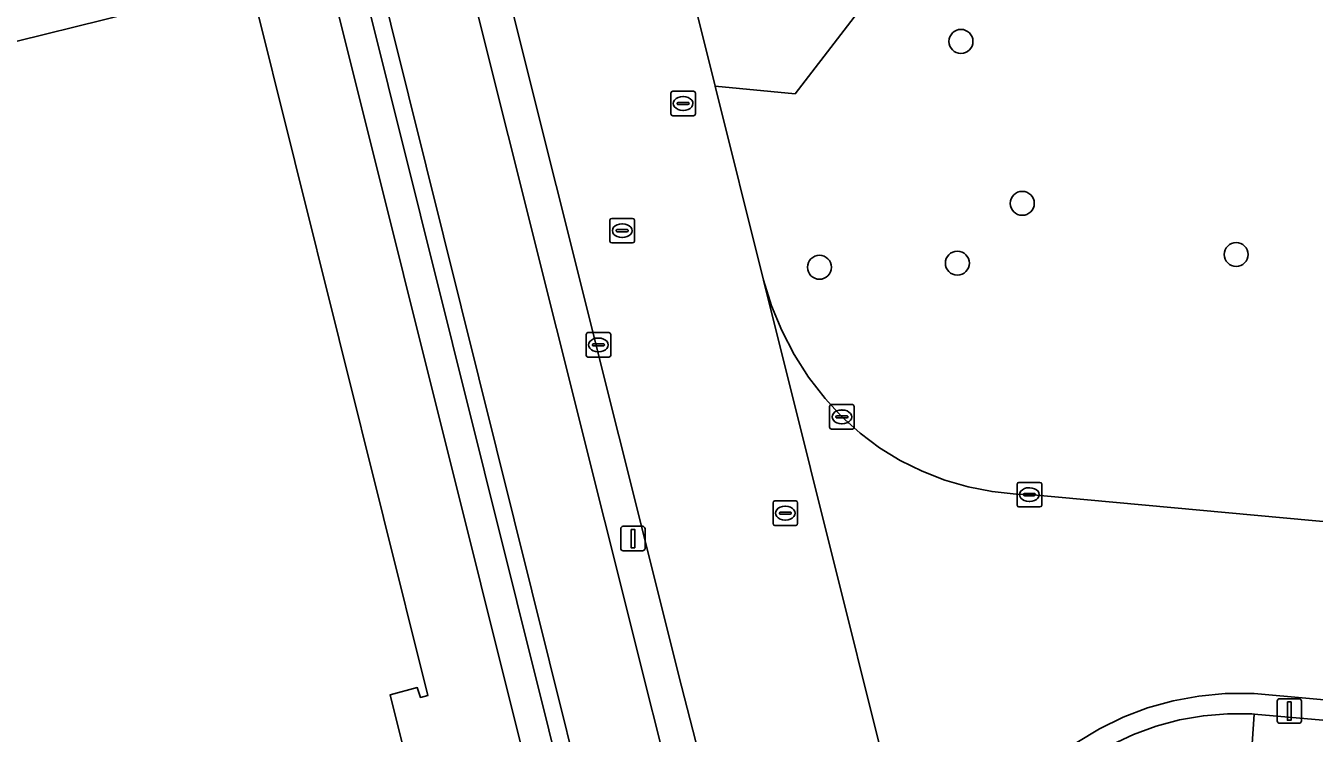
# Model space of a CAD drawing. Extents: x 161385 to 162589, y 388479 to 389756.
# Drawn here: x 162174.2 to 162226.7, y 388863.7 to 388892.6 of the extents above; entities that cross this region are included whole.
import ezdxf

# ---------------------------------------------------------------- set-up
doc = ezdxf.new("R2010")
doc.units = 0
for name, color, linetype in [('IMGEO_Berm_groen', 7, 'Continuous'), ('IMGEO_Boom', 7, 'Continuous'), ('IMGEO_Erf', 7, 'Continuous'), ('IMGEO_Fietspad_gesloten', 7, 'Continuous'), ('IMGEO_Groenvoorziening', 7, 'Continuous'), ('IMGEO_Kolk', 7, 'Continuous'), ('IMGEO_Lichtmast', 7, 'Continuous'), ('IMGEO_Pand', 7, 'Continuous'), ('IMGEO_Rijbaan_lokaal_gesloten', 7, 'Continuous'), ('IMGEO_Rioolput', 7, 'Continuous'), ('IMGEO_Voetpad_open', 7, 'Continuous')]:
    doc.layers.add(name, color=color, linetype=linetype)

msp = doc.modelspace()

# ---------------------------------------------------------------- linework, layer by layer
at = {"layer": 'IMGEO_Berm_groen'}
for points in [[(162193.265, 388896.286), (162191.915, 388895.933), (162207.606, 388833.207)], [(162211.426, 388823.482), (162207.148, 388840.97), (162202.335, 388860.2), (162200.937, 388865.633), (162193.265, 388896.286)], [(162204.161, 388831.979), (162188.36, 388895.556), (162187.678, 388895.387), (162203.383, 388832.334), (162203.503, 388831.163), (162203.372, 388829.992), (162199.262, 388811.491), (162198.971, 388810.158), (162197.816, 388810.478), (162144.44, 388825.28)], [(162239.911, 388863.928), (162224.271, 388865.333), (162224.164, 388865.343), (162223.091, 388865.337), (162222.022, 388865.234), (162220.968, 388865.037), (162219.934, 388864.746), (162218.932, 388864.365), (162217.967, 388863.895), (162217.048, 388863.34)], [(162219.357, 388863.666), (162220.283, 388864.006), (162221.236, 388864.261), (162222.208, 388864.431), (162223.191, 388864.512), (162224.178, 388864.506), (162224.28, 388864.497), (162239.833, 388863.131)]]:
    msp.add_lwpolyline(points, dxfattribs=at)
at = {"layer": 'IMGEO_Boom'}
for centre in [(162212.324, 388891.939), (162214.824, 388885.333), (162223.543, 388883.246), (162206.556, 388882.724), (162212.177, 388882.893)]:
    msp.add_circle(centre, 0.489, dxfattribs=at)
at = {"layer": 'IMGEO_Erf'}
for points in [[(162191.224, 388934.569), (162202.309, 388890.111), (162205.565, 388889.805), (162226.358, 388916.854)], [(162141.939, 388825.179), (162144.648, 388824.432), (162144.44, 388825.28), (162144.08, 388826.632), (162143.093, 388830.348), (162146.475, 388829.422), (162132.018, 388887.649), (162166.416, 388896.18), (162167.852, 388890.466), (162183.364, 388894.315)]]:
    msp.add_lwpolyline(points, dxfattribs=at)
at = {"layer": 'IMGEO_Fietspad_gesloten'}
for points in [[(162207.606, 388833.207), (162191.915, 388895.933), (162191.743, 388895.888), (162190.041, 388902.881), (162190.167, 388902.919), (162189.162, 388906.938), (162185.895, 388919.999), (162178.805, 388948.341), (162178.112, 388950.367)], [(162175.468, 388947.425), (162182.503, 388919.118), (162185.642, 388906.491), (162186.955, 388901.209), (162188.36, 388895.556), (162204.161, 388831.979)]]:
    msp.add_lwpolyline(points, dxfattribs=at)
at = {"layer": 'IMGEO_Groenvoorziening'}
for points in [[(162226.358, 388916.854), (162205.565, 388889.805), (162202.309, 388890.111), (162204.281, 388882.203), (162204.604, 388881.154), (162205.02, 388880.139), (162205.524, 388879.164), (162206.114, 388878.239), (162206.784, 388877.37), (162207.471, 388876.622), (162208.211, 388875.959), (162209.006, 388875.365), (162209.852, 388874.845), (162210.741, 388874.402), (162211.666, 388874.04), (162212.619, 388873.762), (162213.594, 388873.571), (162214.581, 388873.467), (162215.116, 388873.448), (162235.953, 388871.543), (162237.058, 388871.444), (162239.015, 388892.019), (162245.865, 388891.335), (162244.168, 388904.202)], [(162197.491, 388827.486), (162196.957, 388825.564), (162198.402, 388825.168), (162200.919, 388824.477), (162202.145, 388829.978), (162202.283, 388830.935), (162202.214, 388831.899), (162186.448, 388895.081), (162183.364, 388894.315), (162190.591, 388865.254), (162190.288, 388865.174), (162190.162, 388865.576), (162189.064, 388865.285), (162197.59, 388830.934)]]:
    msp.add_lwpolyline(points, dxfattribs=at)
at = {"layer": 'IMGEO_Kolk'}
for p, q in [((162197.046, 388879.131), (162197.046, 388879.983)), ((162197.121, 388880.057), (162197.973, 388880.057)), ((162198.047, 388879.983), (162198.047, 388879.131)), ((162197.305, 388879.551), (162197.305, 388879.563)), ((162197.743, 388879.514), (162197.345, 388879.514)), ((162197.348, 388879.6), (162197.746, 388879.6)), ((162197.534, 388879.837), (162197.559, 388879.837)), ((162197.789, 388879.563), (162197.789, 388879.551)), ((162197.973, 388879.057), (162197.121, 388879.057)), ((162197.557, 388879.277), (162197.532, 388879.277)), ((162206.971, 388876.196), (162206.971, 388877.048)), ((162207.046, 388877.122), (162207.898, 388877.122)), ((162207.459, 388876.902), (162207.484, 388876.902)), ((162207.972, 388877.048), (162207.972, 388876.196)), ((162207.23, 388876.616), (162207.23, 388876.628)), ((162207.668, 388876.579), (162207.27, 388876.579)), ((162207.273, 388876.665), (162207.671, 388876.665)), ((162207.482, 388876.342), (162207.457, 388876.342)), ((162207.714, 388876.628), (162207.714, 388876.616)), ((162207.898, 388876.122), (162207.046, 388876.122)), ((162214.615, 388873.024), (162214.615, 388873.876)), ((162214.69, 388873.95), (162215.542, 388873.95)), ((162215.103, 388873.73), (162215.128, 388873.73)), ((162215.616, 388873.876), (162215.616, 388873.024)), ((162214.874, 388873.444), (162214.874, 388873.456)), ((162215.312, 388873.407), (162214.914, 388873.407)), ((162214.917, 388873.493), (162215.315, 388873.493)), ((162215.126, 388873.17), (162215.101, 388873.17)), ((162215.358, 388873.456), (162215.358, 388873.444)), ((162215.542, 388872.95), (162214.69, 388872.95))]:
    msp.add_line(p, q, dxfattribs=at)
for points in [[(162197.046, 388879.131), (162197.046, 388879.983)], [(162197.121, 388880.057), (162197.973, 388880.057)], [(162198.047, 388879.983), (162198.047, 388879.131)], [(162197.973, 388879.057), (162197.121, 388879.057)], [(162206.971, 388876.196), (162206.971, 388877.048)], [(162207.046, 388877.122), (162207.898, 388877.122)], [(162207.972, 388877.048), (162207.972, 388876.196)], [(162207.898, 388876.122), (162207.046, 388876.122)], [(162214.615, 388873.024), (162214.615, 388873.876)], [(162214.69, 388873.95), (162215.542, 388873.95)], [(162215.616, 388873.876), (162215.616, 388873.024)], [(162215.542, 388872.95), (162214.69, 388872.95)]]:
    msp.add_lwpolyline(points, dxfattribs=at)
for centre, radius, start, end in [((162197.123, 388879.981), 0.0765, 91.552, 178.448), ((162197.123, 388879.981), 0.0765, 91.552, 178.448), ((162197.971, 388879.981), 0.0765, 1.552, 88.448), ((162197.971, 388879.981), 0.0765, 1.552, 88.448), ((162197.345, 388879.56), 0.0403, 85.8775, 175.7526), ((162197.342, 388879.55), 0.0366, 178.938, 274.7102), ((162197.746, 388879.557), 0.043, 264.8664, 352.4533), ((162197.75, 388879.562), 0.0386, 1.7309, 96.639), ((162197.123, 388879.133), 0.0765, 181.552, 268.448), ((162197.123, 388879.133), 0.0765, 181.552, 268.448), ((162197.971, 388879.133), 0.0765, 271.552, 358.448), ((162197.971, 388879.133), 0.0765, 271.552, 358.448), ((162207.048, 388877.046), 0.0765, 91.552, 178.448), ((162207.048, 388877.046), 0.0765, 91.552, 178.448), ((162207.896, 388877.046), 0.0765, 1.552, 88.448), ((162207.896, 388877.046), 0.0765, 1.552, 88.448), ((162207.27, 388876.625), 0.0403, 85.8775, 175.7526), ((162207.267, 388876.615), 0.0366, 178.938, 274.7102), ((162207.671, 388876.622), 0.043, 264.8664, 352.4533), ((162207.675, 388876.627), 0.0386, 1.7309, 96.639), ((162207.048, 388876.198), 0.0765, 181.552, 268.448), ((162207.048, 388876.198), 0.0765, 181.552, 268.448), ((162207.896, 388876.198), 0.0765, 271.552, 358.448), ((162207.896, 388876.198), 0.0765, 271.552, 358.448), ((162214.692, 388873.874), 0.0765, 91.552, 178.448), ((162214.692, 388873.874), 0.0765, 91.552, 178.448), ((162215.54, 388873.874), 0.0765, 1.552, 88.448), ((162215.54, 388873.874), 0.0765, 1.552, 88.448), ((162214.914, 388873.453), 0.0403, 85.8775, 175.7526), ((162214.911, 388873.443), 0.0366, 178.938, 274.7102), ((162215.315, 388873.45), 0.043, 264.8664, 352.4533), ((162215.319, 388873.455), 0.0386, 1.7309, 96.639), ((162214.692, 388873.026), 0.0765, 181.552, 268.448), ((162214.692, 388873.026), 0.0765, 181.552, 268.448), ((162215.54, 388873.026), 0.0765, 271.552, 358.448), ((162215.54, 388873.026), 0.0765, 271.552, 358.448)]:
    msp.add_arc(centre, radius, start, end, dxfattribs=at)
for centre, major_axis, ratio, start_param, end_param in [((162197.533, 388879.557), (-0.387, 0.002), 0.722429, 4.712389, 7.853982), ((162197.558, 388879.557), (-0.39, 0.002), 0.717154, 1.570796, 4.712389), ((162207.458, 388876.622), (-0.387, 0.002), 0.722429, 4.712389, 7.853982), ((162207.483, 388876.622), (-0.39, 0.002), 0.717154, 1.570796, 4.712389), ((162215.102, 388873.45), (-0.387, 0.002), 0.722429, 4.712389, 7.853982), ((162215.127, 388873.45), (-0.39, 0.002), 0.717154, 1.570796, 4.712389)]:
    msp.add_ellipse(centre, major_axis=major_axis, ratio=ratio, start_param=start_param, end_param=end_param, dxfattribs=at)
at = {"layer": 'IMGEO_Lichtmast'}
for p, q in [((162198.456, 388871.258), (162198.456, 388872.058)), ((162198.456, 388872.058), (162198.456, 388871.258)), ((162198.556, 388872.158), (162199.346, 388872.158)), ((162199.346, 388872.158), (162198.556, 388872.158)), ((162199.446, 388872.058), (162199.446, 388871.258)), ((162199.446, 388871.258), (162199.446, 388872.058)), ((162199.346, 388871.158), (162198.556, 388871.158)), ((162198.556, 388871.158), (162199.346, 388871.158)), ((162225.214, 388864.221), (162225.214, 388865.021)), ((162225.214, 388865.021), (162225.214, 388864.221)), ((162225.314, 388865.121), (162226.104, 388865.121)), ((162226.104, 388865.121), (162225.314, 388865.121)), ((162226.204, 388865.021), (162226.204, 388864.221)), ((162226.204, 388864.221), (162226.204, 388865.021)), ((162226.104, 388864.121), (162225.314, 388864.121)), ((162225.314, 388864.121), (162226.104, 388864.121))]:
    msp.add_line(p, q, dxfattribs=at)
for points in [[(162198.876, 388872.033), (162199.026, 388872.033), (162199.026, 388871.283), (162198.876, 388871.283), (162198.876, 388872.033)], [(162225.634, 388864.996), (162225.784, 388864.996), (162225.784, 388864.246), (162225.634, 388864.246), (162225.634, 388864.996)]]:
    msp.add_lwpolyline(points, dxfattribs=at)
for centre, start, end in [((162198.556, 388872.058), 90, 180), ((162198.556, 388872.058), 90, 180), ((162199.346, 388872.058), 0, 90), ((162199.346, 388872.058), 360, 90), ((162198.556, 388871.258), 180, 270), ((162198.556, 388871.258), 180, 270), ((162199.346, 388871.258), 270, 0), ((162199.346, 388871.258), 270, 0), ((162225.314, 388865.021), 90, 180), ((162225.314, 388865.021), 90, 180), ((162226.104, 388865.021), 0, 90), ((162226.104, 388865.021), 360, 90), ((162225.314, 388864.221), 180, 270), ((162225.314, 388864.221), 180, 270), ((162226.104, 388864.221), 270, 0), ((162226.104, 388864.221), 270, 0)]:
    msp.add_arc(centre, 0.1, start, end, dxfattribs=at)
at = {"layer": 'IMGEO_Pand'}
msp.add_lwpolyline([(162197.59, 388830.934), (162189.064, 388865.285), (162190.162, 388865.576), (162190.288, 388865.174), (162190.591, 388865.254), (162183.364, 388894.315), (162167.852, 388890.466), (162166.416, 388896.18), (162132.018, 388887.649), (162146.475, 388829.422), (162146.531, 388829.196), (162168.229, 388823.15), (162168.624, 388824.595), (162194.672, 388817.342), (162195.654, 388820.875), (162196.957, 388825.564), (162197.491, 388827.486)], dxfattribs=at)
at = {"layer": 'IMGEO_Rijbaan_lokaal_gesloten'}
for points in [[(162204.281, 388882.203), (162202.309, 388890.111), (162191.224, 388934.569), (162186.365, 388954.055), (162184.443, 388961.763)], [(162177.46, 388959.97), (162178.223, 388956.81), (162183.124, 388937.227), (162187.309, 388920.388), (162187.85, 388918.21), (162190.561, 388907.35), (162191.505, 388903.316), (162193.265, 388896.286), (162200.937, 388865.633), (162202.335, 388860.2), (162207.148, 388840.97), (162211.426, 388823.482)], [(162235.953, 388871.543), (162215.116, 388873.448), (162214.581, 388873.467), (162213.594, 388873.571), (162212.619, 388873.762), (162211.666, 388874.04), (162210.741, 388874.402), (162209.852, 388874.845), (162209.006, 388875.365), (162208.211, 388875.959), (162207.471, 388876.622), (162206.784, 388877.37), (162206.114, 388878.239), (162205.524, 388879.164), (162205.02, 388880.139), (162204.604, 388881.154), (162204.281, 388882.203), (162211.929, 388851.522)], [(162226.052, 388794.217), (162220.786, 388815.583), (162216.475, 388833.075), (162211.929, 388851.522), (162204.281, 388882.203)], [(162217.048, 388863.34), (162217.967, 388863.895), (162218.932, 388864.365), (162219.934, 388864.746), (162220.968, 388865.037), (162222.022, 388865.234), (162223.091, 388865.337), (162224.164, 388865.343), (162224.271, 388865.333), (162239.911, 388863.928)]]:
    msp.add_lwpolyline(points, dxfattribs=at)
at = {"layer": 'IMGEO_Rioolput'}
for p, q in [((162200.499, 388888.98), (162200.499, 388889.832)), ((162200.574, 388889.906), (162201.426, 388889.906)), ((162200.758, 388889.4), (162200.758, 388889.412)), ((162200.801, 388889.449), (162201.199, 388889.449)), ((162200.987, 388889.686), (162201.012, 388889.686)), ((162201.242, 388889.412), (162201.242, 388889.4)), ((162201.5, 388889.832), (162201.5, 388888.98)), ((162201.426, 388888.906), (162200.574, 388888.906)), ((162201.196, 388889.363), (162200.798, 388889.363)), ((162201.01, 388889.126), (162200.985, 388889.126)), ((162198.09, 388884.718), (162198.942, 388884.718)), ((162198.015, 388883.792), (162198.015, 388884.644)), ((162198.274, 388884.212), (162198.274, 388884.224)), ((162198.712, 388884.175), (162198.314, 388884.175)), ((162198.317, 388884.261), (162198.715, 388884.261)), ((162198.503, 388884.498), (162198.528, 388884.498)), ((162198.758, 388884.224), (162198.758, 388884.212)), ((162199.016, 388884.644), (162199.016, 388883.792)), ((162198.942, 388883.718), (162198.09, 388883.718)), ((162198.526, 388883.938), (162198.501, 388883.938)), ((162204.663, 388872.267), (162204.663, 388873.119)), ((162204.738, 388873.193), (162205.59, 388873.193)), ((162205.664, 388873.119), (162205.664, 388872.267)), ((162204.922, 388872.687), (162204.922, 388872.699)), ((162205.36, 388872.65), (162204.962, 388872.65)), ((162204.965, 388872.736), (162205.363, 388872.736)), ((162205.151, 388872.973), (162205.176, 388872.973)), ((162205.406, 388872.699), (162205.406, 388872.687)), ((162205.59, 388872.193), (162204.738, 388872.193)), ((162205.174, 388872.413), (162205.149, 388872.413))]:
    msp.add_line(p, q, dxfattribs=at)
for points in [[(162200.499, 388888.98), (162200.499, 388889.832)], [(162200.574, 388889.906), (162201.426, 388889.906)], [(162201.5, 388889.832), (162201.5, 388888.98)], [(162201.426, 388888.906), (162200.574, 388888.906)], [(162198.09, 388884.718), (162198.942, 388884.718)], [(162198.015, 388883.792), (162198.015, 388884.644)], [(162199.016, 388884.644), (162199.016, 388883.792)], [(162198.942, 388883.718), (162198.09, 388883.718)], [(162204.663, 388872.267), (162204.663, 388873.119)], [(162204.738, 388873.193), (162205.59, 388873.193)], [(162205.664, 388873.119), (162205.664, 388872.267)], [(162205.59, 388872.193), (162204.738, 388872.193)]]:
    msp.add_lwpolyline(points, dxfattribs=at)
for centre, radius, start, end in [((162200.576, 388889.83), 0.0765, 91.552, 178.448), ((162200.576, 388889.83), 0.0765, 91.552, 178.448), ((162200.798, 388889.409), 0.0403, 85.8775, 175.7526), ((162200.795, 388889.399), 0.0366, 178.938, 274.7102), ((162201.199, 388889.406), 0.043, 264.8664, 352.4533), ((162201.203, 388889.411), 0.0386, 1.7309, 96.639), ((162201.424, 388889.83), 0.0765, 1.552, 88.448), ((162201.424, 388889.83), 0.0765, 1.552, 88.448), ((162200.576, 388888.982), 0.0765, 181.552, 268.448), ((162200.576, 388888.982), 0.0765, 181.552, 268.448), ((162201.424, 388888.982), 0.0765, 271.552, 358.448), ((162201.424, 388888.982), 0.0765, 271.552, 358.448), ((162198.092, 388884.642), 0.0765, 91.552, 178.448), ((162198.092, 388884.642), 0.0765, 91.552, 178.448), ((162198.94, 388884.642), 0.0765, 1.552, 88.448), ((162198.94, 388884.642), 0.0765, 1.552, 88.448), ((162198.314, 388884.221), 0.0403, 85.8775, 175.7526), ((162198.311, 388884.211), 0.0366, 178.938, 274.7102), ((162198.715, 388884.218), 0.043, 264.8664, 352.4533), ((162198.719, 388884.223), 0.0386, 1.7309, 96.639), ((162198.092, 388883.794), 0.0765, 181.552, 268.448), ((162198.092, 388883.794), 0.0765, 181.552, 268.448), ((162198.94, 388883.794), 0.0765, 271.552, 358.448), ((162198.94, 388883.794), 0.0765, 271.552, 358.448), ((162204.74, 388873.117), 0.0765, 91.552, 178.448), ((162204.74, 388873.117), 0.0765, 91.552, 178.448), ((162205.588, 388873.117), 0.0765, 1.552, 88.448), ((162205.588, 388873.117), 0.0765, 1.552, 88.448), ((162204.962, 388872.696), 0.0403, 85.8775, 175.7526), ((162204.959, 388872.686), 0.0366, 178.938, 274.7102), ((162205.363, 388872.693), 0.043, 264.8664, 352.4533), ((162205.367, 388872.698), 0.0386, 1.7309, 96.639), ((162204.74, 388872.269), 0.0765, 181.552, 268.448), ((162204.74, 388872.269), 0.0765, 181.552, 268.448), ((162205.588, 388872.269), 0.0765, 271.552, 358.448), ((162205.588, 388872.269), 0.0765, 271.552, 358.448)]:
    msp.add_arc(centre, radius, start, end, dxfattribs=at)
for centre, major_axis, ratio, start_param, end_param in [((162200.986, 388889.406), (-0.387, 0.002), 0.722429, 4.712389, 7.853982), ((162201.011, 388889.406), (-0.39, 0.002), 0.717154, 1.570796, 4.712389), ((162198.502, 388884.218), (-0.387, 0.002), 0.722429, 4.712389, 7.853982), ((162198.527, 388884.218), (-0.39, 0.002), 0.717154, 1.570796, 4.712389), ((162205.15, 388872.693), (-0.387, 0.002), 0.722429, 4.712389, 7.853982), ((162205.175, 388872.693), (-0.39, 0.002), 0.717154, 1.570796, 4.712389)]:
    msp.add_ellipse(centre, major_axis=major_axis, ratio=ratio, start_param=start_param, end_param=end_param, dxfattribs=at)
at = {"layer": 'IMGEO_Voetpad_open'}
for points in [[(162203.372, 388829.992), (162203.503, 388831.163), (162203.383, 388832.334), (162187.678, 388895.387), (162186.448, 388895.081), (162202.214, 388831.899), (162202.283, 388830.935), (162202.145, 388829.978), (162200.919, 388824.477), (162199.861, 388819.726), (162198.455, 388813.42), (162198.067, 388811.633), (162197.816, 388810.478), (162198.971, 388810.158), (162199.262, 388811.491)], [(162227.761, 388862.969), (162239.734, 388861.911), (162239.833, 388863.131), (162224.28, 388864.497), (162224.197, 388863.284), (162225.065, 388863.207)]]:
    msp.add_lwpolyline(points, close=True, dxfattribs=at)
msp.add_lwpolyline([(162224.197, 388863.284), (162224.28, 388864.497), (162224.178, 388864.506), (162223.191, 388864.512), (162222.208, 388864.431), (162221.236, 388864.261), (162220.283, 388864.006), (162219.357, 388863.666), (162218.465, 388863.245), (162217.613, 388862.746), (162216.81, 388862.173), (162216.062, 388861.531), (162215.605, 388861.076), (162215.002, 388861.621), (162214.139, 388860.594), (162214.781, 388860.098)], dxfattribs=at)

doc.saveas('drawing.dxf')
